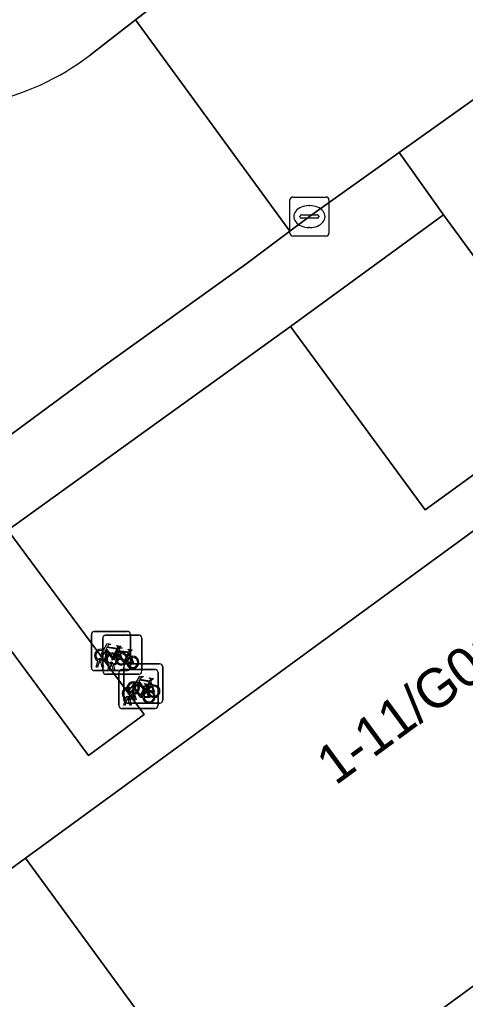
# Model space of a CAD drawing. Extents: x 159039 to 160102, y 381214 to 382524.
# Drawn here: x 159729.26 to 159740.67, y 382253.18 to 382278.27 of the extents above; entities that cross this region are included whole.
import ezdxf

# ---------------------------------------------------------------- set-up
doc = ezdxf.new("R2010")
doc.units = 0
for name, color, linetype in [('IMGEO_Fietsenrek', 7, 'Continuous'), ('IMGEO_Groenvoorziening', 7, 'Continuous'), ('IMGEO_Kolk', 7, 'Continuous'), ('IMGEO_Pand', 7, 'Continuous'), ('IMGEO_Pand_nummerreeks', 7, 'Continuous'), ('IMGEO_Rijbaan_lokaal_open', 7, 'Continuous'), ('IMGEO_Voetpad_open', 7, 'Continuous')]:
    doc.layers.add(name, color=color, linetype=linetype)

msp = doc.modelspace()

# ---------------------------------------------------------------- linework, layer by layer
at = {"layer": 'IMGEO_Fietsenrek'}
for p, q in [((159731.092, 382261.679), (159731.092, 382262.52)), ((159731.092, 382262.52), (159731.092, 382261.679)), ((159731.167, 382262.604), (159732.008, 382262.604)), ((159732.008, 382262.604), (159731.167, 382262.604)), ((159731.383, 382261.585), (159731.383, 382262.426)), ((159731.383, 382262.426), (159731.383, 382261.585)), ((159731.458, 382262.51), (159732.299, 382262.51)), ((159732.299, 382262.51), (159731.458, 382262.51)), ((159732.092, 382262.529), (159732.092, 382261.688)), ((159732.092, 382261.688), (159732.092, 382262.529)), ((159732.383, 382262.435), (159732.383, 382261.594)), ((159732.383, 382261.594), (159732.383, 382262.435)), ((159731.779, 382262.153), (159731.815, 382262.058)), ((159732.07, 382262.059), (159732.106, 382261.964)), ((159731.219, 382261.688), (159731.258, 382261.848)), ((159731.253, 382261.688), (159731.219, 382261.688)), ((159731.288, 382261.836), (159731.253, 382261.688)), ((159731.33, 382261.86), (159731.329, 382261.864)), ((159731.371, 382261.688), (159731.337, 382261.83)), ((159731.361, 382261.871), (159731.362, 382261.864)), ((159731.369, 382261.834), (159731.404, 382261.688)), ((159731.404, 382261.688), (159731.371, 382261.688)), ((159731.51, 382261.594), (159731.549, 382261.754)), ((159731.579, 382261.742), (159731.544, 382261.594)), ((159731.621, 382261.766), (159731.62, 382261.77)), ((159731.662, 382261.594), (159731.628, 382261.736)), ((159731.652, 382261.777), (159731.653, 382261.77)), ((159731.66, 382261.74), (159731.695, 382261.594)), ((159731.923, 382260.848), (159731.923, 382261.689)), ((159731.923, 382261.689), (159731.923, 382260.848)), ((159731.998, 382261.773), (159732.839, 382261.773)), ((159732.839, 382261.773), (159731.998, 382261.773)), ((159732.923, 382261.698), (159732.923, 382260.857)), ((159732.923, 382260.857), (159732.923, 382261.698)), ((159732.017, 382261.604), (159731.176, 382261.604)), ((159731.176, 382261.604), (159732.017, 382261.604)), ((159732.308, 382261.51), (159731.467, 382261.51)), ((159731.467, 382261.51), (159732.308, 382261.51)), ((159731.544, 382261.594), (159731.51, 382261.594)), ((159731.695, 382261.594), (159731.662, 382261.594)), ((159731.799, 382260.706), (159731.799, 382261.547)), ((159731.799, 382261.547), (159731.799, 382260.706)), ((159731.874, 382261.631), (159732.715, 382261.631)), ((159732.715, 382261.631), (159731.874, 382261.631)), ((159732.799, 382261.556), (159732.799, 382260.715)), ((159732.799, 382260.715), (159732.799, 382261.556)), ((159732.486, 382261.18), (159732.522, 382261.085)), ((159732.61, 382261.322), (159732.646, 382261.227)), ((159732.05, 382260.857), (159732.089, 382261.017)), ((159732.119, 382261.005), (159732.084, 382260.857)), ((159732.161, 382261.029), (159732.16, 382261.033)), ((159732.202, 382260.857), (159732.168, 382260.999)), ((159732.192, 382261.04), (159732.193, 382261.033)), ((159732.2, 382261.003), (159732.235, 382260.857)), ((159731.926, 382260.715), (159731.965, 382260.875)), ((159731.96, 382260.715), (159731.926, 382260.715)), ((159731.995, 382260.863), (159731.96, 382260.715)), ((159732.848, 382260.773), (159732.007, 382260.773)), ((159732.007, 382260.773), (159732.848, 382260.773)), ((159732.037, 382260.887), (159732.036, 382260.891)), ((159732.078, 382260.715), (159732.044, 382260.857)), ((159732.084, 382260.857), (159732.05, 382260.857)), ((159732.068, 382260.898), (159732.069, 382260.891)), ((159732.076, 382260.861), (159732.111, 382260.715)), ((159732.111, 382260.715), (159732.078, 382260.715)), ((159732.235, 382260.857), (159732.202, 382260.857)), ((159732.724, 382260.631), (159731.883, 382260.631)), ((159731.883, 382260.631), (159732.724, 382260.631))]:
    msp.add_line(p, q, dxfattribs=at)
for points in [[(159731.405, 382262.13), (159731.5, 382262.294), (159731.586, 382262.28), (159731.588, 382262.271), (159731.532, 382262.26), (159731.505, 382262.215), (159731.761, 382262.174)], [(159731.748, 382262.149), (159731.491, 382262.19), (159731.474, 382262.161), (159731.641, 382261.941), (159731.748, 382262.149)], [(159731.696, 382262.036), (159731.791, 382262.2), (159731.877, 382262.186), (159731.879, 382262.177), (159731.823, 382262.166), (159731.796, 382262.121), (159732.052, 382262.08)], [(159731.761, 382262.174), (159731.786, 382262.223), (159731.78, 382262.227), (159731.757, 382262.231), (159731.745, 382262.238), (159731.744, 382262.241), (159731.746, 382262.246), (159731.841, 382262.231), (159731.843, 382262.221), (159731.833, 382262.208), (159731.821, 382262.202), (159731.807, 382262.208), (159731.779, 382262.153)], [(159731.426, 382262.078), (159731.374, 382261.988), (159731.334, 382261.963), (159731.335, 382262.01), (159731.39, 382262.104)], [(159731.701, 382261.886), (159731.651, 382261.886), (159731.46, 382262.137), (159731.441, 382262.105)], [(159731.717, 382261.984), (159731.665, 382261.894), (159731.625, 382261.869), (159731.626, 382261.916), (159731.681, 382262.01)], [(159731.796, 382262.051), (159731.766, 382262.128), (159731.657, 382261.91), (159731.7, 382261.91)], [(159731.73, 382261.91), (159731.85, 382261.909), (159731.806, 382262.023)], [(159731.826, 382262.03), (159731.881, 382261.885), (159731.731, 382261.885)], [(159731.992, 382261.792), (159731.942, 382261.792), (159731.751, 382262.043), (159731.732, 382262.011)], [(159732.039, 382262.055), (159731.782, 382262.096), (159731.765, 382262.067), (159731.932, 382261.847), (159732.039, 382262.055)], [(159732.087, 382261.957), (159732.057, 382262.034), (159731.948, 382261.816), (159731.991, 382261.816)], [(159732.021, 382261.816), (159732.141, 382261.815), (159732.097, 382261.929)], [(159732.117, 382261.936), (159732.172, 382261.791), (159732.022, 382261.791)], [(159732.052, 382262.08), (159732.077, 382262.129), (159732.071, 382262.133), (159732.048, 382262.137), (159732.036, 382262.144), (159732.035, 382262.147), (159732.037, 382262.152), (159732.132, 382262.137), (159732.134, 382262.127), (159732.124, 382262.114), (159732.112, 382262.108), (159732.098, 382262.114), (159732.07, 382262.059)], [(159732.236, 382261.299), (159732.331, 382261.463), (159732.417, 382261.449), (159732.419, 382261.44), (159732.363, 382261.429), (159732.336, 382261.384), (159732.592, 382261.343)], [(159732.592, 382261.343), (159732.617, 382261.392), (159732.611, 382261.396), (159732.588, 382261.4), (159732.576, 382261.407), (159732.575, 382261.41), (159732.577, 382261.415), (159732.672, 382261.4), (159732.674, 382261.39), (159732.664, 382261.377), (159732.652, 382261.371), (159732.638, 382261.377), (159732.61, 382261.322)], [(159732.112, 382261.157), (159732.207, 382261.321), (159732.293, 382261.307), (159732.295, 382261.298), (159732.239, 382261.287), (159732.212, 382261.242), (159732.468, 382261.201)], [(159732.408, 382260.913), (159732.358, 382260.913), (159732.167, 382261.164), (159732.148, 382261.132)], [(159732.257, 382261.247), (159732.205, 382261.157), (159732.165, 382261.132), (159732.166, 382261.179), (159732.221, 382261.273)], [(159732.455, 382261.176), (159732.198, 382261.217), (159732.181, 382261.188), (159732.348, 382260.968), (159732.455, 382261.176)], [(159732.532, 382261.055), (159732.482, 382261.055), (159732.291, 382261.306), (159732.272, 382261.274)], [(159732.579, 382261.318), (159732.322, 382261.359), (159732.305, 382261.33), (159732.472, 382261.11), (159732.579, 382261.318)], [(159732.503, 382261.078), (159732.473, 382261.155), (159732.364, 382260.937), (159732.407, 382260.937)], [(159732.468, 382261.201), (159732.493, 382261.25), (159732.487, 382261.254), (159732.464, 382261.258), (159732.452, 382261.265), (159732.451, 382261.268), (159732.453, 382261.273), (159732.548, 382261.258), (159732.55, 382261.248), (159732.54, 382261.235), (159732.528, 382261.229), (159732.514, 382261.235), (159732.486, 382261.18)], [(159732.627, 382261.22), (159732.597, 382261.297), (159732.488, 382261.079), (159732.531, 382261.079)], [(159732.561, 382261.079), (159732.681, 382261.078), (159732.637, 382261.192)], [(159732.657, 382261.199), (159732.712, 382261.054), (159732.562, 382261.054)], [(159732.133, 382261.105), (159732.081, 382261.015), (159732.041, 382260.99), (159732.042, 382261.037), (159732.097, 382261.131)], [(159732.437, 382260.937), (159732.557, 382260.936), (159732.513, 382261.05)], [(159732.533, 382261.057), (159732.588, 382260.912), (159732.438, 382260.912)]]:
    msp.add_lwpolyline(points, dxfattribs=at)
for centre, radius, start, end in [((159731.17, 382262.526), 0.0779, 92.4484, 184.2845), ((159731.17, 382262.526), 0.0779, 92.4484, 184.2845), ((159731.461, 382262.432), 0.0779, 92.4484, 184.2845), ((159731.461, 382262.432), 0.0779, 92.4484, 184.2845), ((159732.014, 382262.526), 0.0779, 2.4484, 94.2845), ((159732.014, 382262.526), 0.0779, 2.4484, 94.2845), ((159732.305, 382262.432), 0.0779, 2.4484, 94.2845), ((159732.305, 382262.432), 0.0779, 2.4484, 94.2845), ((159731.332, 382261.989), 0.159, 62.6766, 242.1369), ((159731.332, 382261.989), 0.129, 63.3192, 238.903), ((159731.312, 382261.86), 0.0499, 12.8025, 158.6934), ((159731.332, 382261.989), 0.129, 283.6043, 43.4302), ((159731.332, 382261.989), 0.159, 283.5766, 46.6042), ((159731.623, 382261.895), 0.159, 62.6766, 242.1369), ((159731.623, 382261.895), 0.129, 63.3192, 238.903), ((159731.623, 382261.895), 0.129, 283.6043, 43.4302), ((159731.623, 382261.895), 0.159, 283.5766, 46.6042), ((159731.859, 382261.905), 0.159, 113.3408, 178.3217), ((159731.859, 382261.905), 0.159, 187.0065, 105.7708), ((159731.859, 382261.905), 0.129, 113.923, 177.9556), ((159731.859, 382261.905), 0.129, 188.6715, 104.5883), ((159732.15, 382261.811), 0.159, 113.3408, 178.3217), ((159732.15, 382261.811), 0.159, 187.0065, 105.7708), ((159732.15, 382261.811), 0.129, 113.923, 177.9556), ((159732.15, 382261.811), 0.129, 188.6715, 104.5883), ((159731.17, 382261.682), 0.0779, 182.4484, 274.2845), ((159731.17, 382261.682), 0.0779, 182.4484, 274.2845), ((159731.332, 382261.989), 0.159, 253.9967, 271.7867), ((159731.312, 382261.86), 0.0174, 12.8025, 163.4502), ((159731.332, 382261.989), 0.129, 253.415, 269.0204), ((159731.603, 382261.766), 0.0499, 12.8025, 158.6934), ((159731.623, 382261.895), 0.159, 253.9967, 271.7867), ((159731.603, 382261.766), 0.0174, 12.8025, 163.4502), ((159731.623, 382261.895), 0.129, 253.415, 269.0204), ((159732.001, 382261.695), 0.0779, 92.4484, 184.2845), ((159732.001, 382261.695), 0.0779, 92.4484, 184.2845), ((159732.014, 382261.682), 0.0779, 272.4484, 4.2845), ((159732.014, 382261.682), 0.0779, 272.4484, 4.2845), ((159732.845, 382261.695), 0.0779, 2.4484, 94.2845), ((159732.845, 382261.695), 0.0779, 2.4484, 94.2845), ((159731.461, 382261.588), 0.0779, 182.4484, 274.2845), ((159731.461, 382261.588), 0.0779, 182.4484, 274.2845), ((159731.877, 382261.553), 0.0779, 92.4484, 184.2845), ((159731.877, 382261.553), 0.0779, 92.4484, 184.2845), ((159732.305, 382261.588), 0.0779, 272.4484, 4.2845), ((159732.305, 382261.588), 0.0779, 272.4484, 4.2845), ((159732.721, 382261.553), 0.0779, 2.4484, 94.2845), ((159732.721, 382261.553), 0.0779, 2.4484, 94.2845), ((159732.039, 382261.016), 0.159, 62.6766, 242.1369), ((159732.163, 382261.158), 0.159, 62.6766, 242.1369), ((159732.163, 382261.158), 0.129, 63.3192, 238.903), ((159732.163, 382261.158), 0.129, 283.6043, 43.4302), ((159732.163, 382261.158), 0.159, 283.5766, 46.6042), ((159732.69, 382261.074), 0.159, 113.3408, 178.3217), ((159732.69, 382261.074), 0.159, 187.0065, 105.7708), ((159732.69, 382261.074), 0.129, 113.923, 177.9556), ((159732.69, 382261.074), 0.129, 188.6715, 104.5883), ((159732.039, 382261.016), 0.129, 63.3192, 238.903), ((159732.019, 382260.887), 0.0499, 12.8025, 158.6934), ((159732.019, 382260.887), 0.0174, 12.8025, 163.4502), ((159732.039, 382261.016), 0.129, 283.6043, 43.4302), ((159732.039, 382261.016), 0.159, 283.5766, 46.6042), ((159732.143, 382261.029), 0.0499, 12.8025, 158.6934), ((159732.163, 382261.158), 0.159, 253.9967, 271.7867), ((159732.143, 382261.029), 0.0174, 12.8025, 163.4502), ((159732.163, 382261.158), 0.129, 253.415, 269.0204), ((159732.566, 382260.932), 0.159, 113.3408, 178.3217), ((159732.566, 382260.932), 0.159, 187.0065, 105.7708), ((159732.566, 382260.932), 0.129, 113.923, 177.9556), ((159732.566, 382260.932), 0.129, 188.6715, 104.5883), ((159731.877, 382260.709), 0.0779, 182.4484, 274.2845), ((159731.877, 382260.709), 0.0779, 182.4484, 274.2845), ((159732.001, 382260.851), 0.0779, 182.4484, 274.2845), ((159732.001, 382260.851), 0.0779, 182.4484, 274.2845), ((159732.039, 382261.016), 0.159, 253.9967, 271.7867), ((159732.039, 382261.016), 0.129, 253.415, 269.0204), ((159732.721, 382260.709), 0.0779, 272.4484, 4.2845), ((159732.721, 382260.709), 0.0779, 272.4484, 4.2845), ((159732.845, 382260.851), 0.0779, 272.4484, 4.2845), ((159732.845, 382260.851), 0.0779, 272.4484, 4.2845)]:
    msp.add_arc(centre, radius, start, end, dxfattribs=at)
at = {"layer": 'IMGEO_Groenvoorziening'}
for points in [[(159740.926, 382272.151), (159740.106, 382273.272), (159736.19, 382270.412), (159739.641, 382265.716), (159743.556, 382268.557)], [(159728.958, 382265.196), (159727.544, 382264.125), (159731.02, 382259.426), (159732.445, 382260.48)], [(159741.563, 382254.034), (159736.044, 382250), (159735.078, 382249.294), (159735.489, 382248.731), (159737.225, 382250), (159741.975, 382253.471)]]:
    msp.add_lwpolyline(points, close=True, dxfattribs=at)
at = {"layer": 'IMGEO_Kolk'}
for p, q in [((159736.248, 382273.727), (159737.1, 382273.727)), ((159736.173, 382272.801), (159736.173, 382273.653)), ((159736.661, 382273.507), (159736.686, 382273.507)), ((159737.174, 382273.653), (159737.174, 382272.801)), ((159736.432, 382273.221), (159736.432, 382273.233)), ((159736.475, 382273.27), (159736.873, 382273.27)), ((159736.916, 382273.233), (159736.916, 382273.221)), ((159736.87, 382273.184), (159736.472, 382273.184)), ((159736.684, 382272.947), (159736.659, 382272.947)), ((159737.1, 382272.727), (159736.248, 382272.727))]:
    msp.add_line(p, q, dxfattribs=at)
for points in [[(159736.248, 382273.727), (159737.1, 382273.727)], [(159736.173, 382272.801), (159736.173, 382273.653)], [(159737.174, 382273.653), (159737.174, 382272.801)], [(159737.1, 382272.727), (159736.248, 382272.727)]]:
    msp.add_lwpolyline(points, dxfattribs=at)
for centre, radius, start, end in [((159736.25, 382273.651), 0.0765, 91.552, 178.448), ((159736.25, 382273.651), 0.0765, 91.552, 178.448), ((159737.098, 382273.651), 0.0765, 1.552, 88.448), ((159737.098, 382273.651), 0.0765, 1.552, 88.448), ((159736.472, 382273.23), 0.0403, 85.8775, 175.7526), ((159736.469, 382273.22), 0.0366, 178.938, 274.7102), ((159736.873, 382273.227), 0.043, 264.8664, 352.4533), ((159736.877, 382273.232), 0.0386, 1.7309, 96.639), ((159736.25, 382272.803), 0.0765, 181.552, 268.448), ((159736.25, 382272.803), 0.0765, 181.552, 268.448), ((159737.098, 382272.803), 0.0765, 271.552, 358.448), ((159737.098, 382272.803), 0.0765, 271.552, 358.448)]:
    msp.add_arc(centre, radius, start, end, dxfattribs=at)
for centre, major_axis, ratio, start_param, end_param in [((159736.66, 382273.227), (-0.387, 0.002), 0.722429, 4.712389, 7.853982), ((159736.685, 382273.227), (-0.39, 0.002), 0.717154, 1.570796, 4.712389)]:
    msp.add_ellipse(centre, major_axis=major_axis, ratio=ratio, start_param=start_param, end_param=end_param, dxfattribs=at)
at = {"layer": 'IMGEO_Pand'}
for points in [[(159735.956, 382247.837), (159736.077, 382247.926), (159735.489, 382248.731), (159735.078, 382249.294), (159736.044, 382250), (159741.563, 382254.034), (159743.295, 382255.3), (159749.699, 382259.981), (159750.111, 382259.417), (159750.698, 382258.613), (159750.937, 382258.788), (159744.387, 382267.75), (159740.339, 382264.791), (159736.634, 382262.083), (159731.675, 382258.458), (159729.405, 382256.798)], [(159735.956, 382247.837), (159729.405, 382256.798), (159726.806, 382254.899), (159721.78, 382251.224), (159720.104, 382250), (159718.164, 382248.581), (159714.542, 382245.934), (159721.093, 382236.973), (159721.214, 382237.062), (159720.626, 382237.867), (159720.215, 382238.43), (159726.7, 382243.17), (159728.432, 382244.436), (159734.836, 382249.117), (159735.248, 382248.553), (159735.835, 382247.749)]]:
    msp.add_lwpolyline(points, close=True, dxfattribs=at)
at = {"layer": 'IMGEO_Rijbaan_lokaal_open'}
for points in [[(159739.204, 382283.425), (159735.112, 382280.499), (159732.225, 382278.266), (159736.176, 382272.854), (159736.674, 382273.227), (159738.969, 382274.865), (159740.925, 382276.262), (159742.614, 382277.359)], [(159715.121, 382265.756), (159713.43, 382264.485), (159717.325, 382259.142), (159721.527, 382262.205), (159726.371, 382265.682), (159731.397, 382269.387), (159735.045, 382272.007), (159736.176, 382272.854), (159732.225, 382278.266)], [(159732.225, 382278.266), (159731.068, 382277.371)]]:
    msp.add_lwpolyline(points, dxfattribs=at)
msp.add_arc((159727.065, 382282.552), 6.547, 255.3444, 307.688, dxfattribs=at)
at = {"layer": 'IMGEO_Voetpad_open'}
for points in [[(159731.068, 382277.371), (159732.225, 382278.266), (159735.112, 382280.499), (159739.204, 382283.425)], [(159742.614, 382277.359), (159740.925, 382276.262), (159738.969, 382274.865), (159740.106, 382273.272), (159740.926, 382272.151), (159741.797, 382272.776), (159742.971, 382272.934), (159747.556, 382274.826)], [(159736.19, 382270.412), (159740.106, 382273.272), (159738.969, 382274.865), (159736.674, 382273.227), (159736.176, 382272.854), (159735.045, 382272.007), (159731.397, 382269.387), (159726.371, 382265.682), (159721.527, 382262.205), (159717.325, 382259.142), (159716.599, 382258.613), (159712.967, 382256.016), (159705.319, 382250.416), (159701.477, 382247.654), (159696.655, 382244.079), (159691.775, 382240.538), (159686.944, 382236.978), (159683.106, 382234.21), (159677.657, 382230.189), (159676.856, 382229.597)], [(159677.833, 382225.025), (159679.282, 382228.985), (159680.452, 382229.806), (159682.754, 382231.471), (159684.287, 382232.633), (159691.489, 382237.909), (159692.928, 382238.963), (159697.813, 382242.487), (159699.24, 382243.56), (159706.442, 382248.837), (159709.827, 382251.311), (159712.905, 382253.494), (159714.107, 382254.387), (159721.192, 382259.577), (159722.653, 382260.626), (159727.544, 382264.125), (159728.958, 382265.196), (159736.19, 382270.412)], [(159726.806, 382254.899), (159729.405, 382256.798), (159731.675, 382258.458), (159736.634, 382262.083), (159740.339, 382264.791), (159744.387, 382267.75), (159743.556, 382268.557), (159739.641, 382265.716), (159736.19, 382270.412), (159728.958, 382265.196), (159732.445, 382260.48), (159731.02, 382259.426), (159727.544, 382264.125)]]:
    msp.add_lwpolyline(points, dxfattribs=at)
msp.add_arc((159727.065, 382282.552), 6.547, 255.3444, 307.688, dxfattribs=at)

# ---------------------------------------------------------------- texts
at = {"layer": 'IMGEO_Pand_nummerreeks'}
msp.add_text('1-11/G01', height=1, rotation=36.2926, dxfattribs=at).set_placement((159737.342, 382258.647))

doc.saveas('drawing.dxf')
